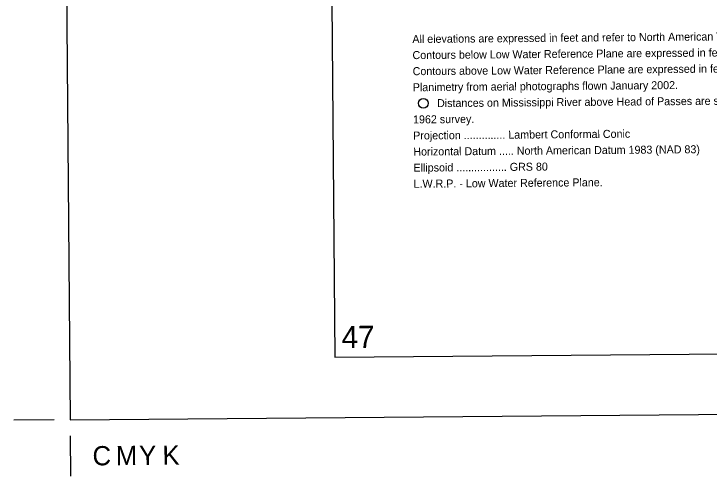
# Model space of a CAD drawing. Extents: x 3567028 to 3605064, y 510945 to 536587.
# Drawn here: x 3567232 to 3574444, y 510945 to 515735 of the extents above; entities that cross this region are included whole.
import ezdxf

# ---------------------------------------------------------------- set-up
doc = ezdxf.new("R2010")
doc.units = 0
for name, color, linetype in [('G-ANNO-NPLT', 7, 'Continuous'), ('V-ANNO-DIMS', 7, 'Continuous'), ('V-ANNO-NOTE', 7, 'Continuous'), ('V-ANNO-SYMB', 7, 'Continuous'), ('V-ANNO-TEXT', 7, 'Continuous')]:
    doc.layers.add(name, color=color, linetype=linetype)

msp = doc.modelspace()

# ---------------------------------------------------------------- linework, layer by layer
at = {"layer": 'G-ANNO-NPLT'}
msp.add_lwpolyline([(3567815.5, 511528.3), (3604480.9, 511837.7), (3604277, 536003.5), (3567611.7, 535694.2)], close=True, dxfattribs=at)
at = {"layer": 'V-ANNO-DIMS'}
for p, q in [((3567648.9, 511526.9), (3567232.2, 511523.4)), ((3567816.9, 511361.7), (3567820.5, 510945))]:
    msp.add_line(p, q, dxfattribs=at)
at = {"layer": 'V-ANNO-NOTE'}
msp.add_circle((3571479.7, 514808.5), 50, dxfattribs=at)
at = {"layer": 'V-ANNO-SYMB'}
msp.add_lwpolyline([(3570560.3, 512176.6), (3603642.3, 512455.7), (3603449, 535371.4), (3570367, 535092.3), (3570560.3, 512176.6)], dxfattribs=at)

# ---------------------------------------------------------------- texts
at = {"layer": 'V-ANNO-DIMS'}
for s, p in [('C', (3568048.5, 511055.7)), ('M', (3568290.1, 511057.7)), ('Y', (3568531.8, 511059.7)), ('K', (3568773.5, 511061.8))]:
    msp.add_text(s, height=199.3, rotation=0.48335, dxfattribs=at).set_placement(p)
at = {"layer": 'V-ANNO-NOTE'}
for s, rotation, p in [('All elevations are expressed in feet and refer to North American Vertical Datum of 1988.', 0.48336, (3571366.2, 515432.9)), ('Contours below Low Water Reference Plane are expressed in feet at 5 and 10 ft. intervals.', 0.48336, (3571367.6, 515266.2)), ('Contours above Low Water Reference Plane are expressed in feet at 5 ft. intervals.', 0.48336, (3571369, 515099.5)), ('Planimetry from aerial photographs flown January 2002.', 0.48336, (3571370.4, 514932.8)), ('Distances on Mississippi River above Head of Passes are shown at 1 mile intervals,', 0.48336, (3571622, 514768.2)), ('1962 survey.', 0.48336, (3571373.2, 514599.4)), ('Projection .............. Lambert Conformal Conic', 0.48332, (3571374.6, 514432.7)), ('Horizontal Datum ..... North American Datum 1983 (NAD 83)', 0.48332, (3571376, 514266)), ('Ellipsoid ................. GRS 80', 0.48332, (3571377.4, 514099.3)), ('L.W.R.P. - Low Water Reference Plane.', 0.48332, (3571378.8, 513932.6))]:
    msp.add_text(s, height=83, rotation=rotation, dxfattribs=at).set_placement(p)
at = {"layer": 'V-ANNO-TEXT'}
msp.add_text('47', height=230, rotation=0.48335, dxfattribs=at).set_placement((3570632.2, 512270.5))

doc.saveas('drawing.dxf')
